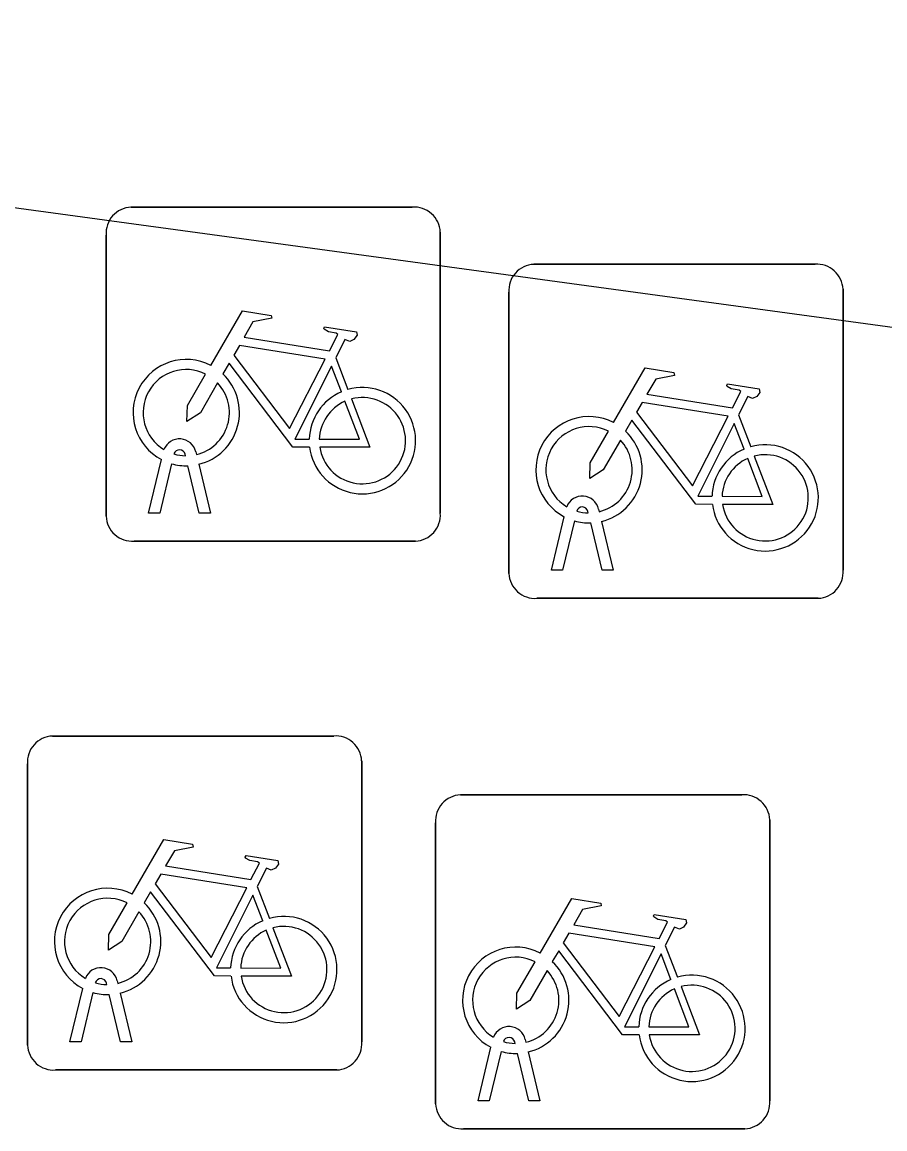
# Model space of a CAD drawing. Extents: x 155888 to 156864, y 383882 to 384671.
# Drawn here: x 156242.748 to 156245.327, y 383956.933 to 383960.244 of the extents above; entities that cross this region are included whole.
import ezdxf

# ---------------------------------------------------------------- set-up
doc = ezdxf.new("R2010")
doc.units = 0
doc.layers.add('IMGEO_Fietsenrek', color=7, linetype='Continuous')
doc.layers.add('IMGEO_Fietspad_gesloten', color=7, linetype='Continuous')

msp = doc.modelspace()

# ---------------------------------------------------------------- linework, layer by layer
at = {"layer": 'IMGEO_Fietsenrek'}
for p, q in [((156243.0739, 383959.6905), (156243.9148, 383959.6905)), ((156243.9148, 383959.6905), (156243.0739, 383959.6905)), ((156242.9995, 383958.7659), (156242.9995, 383959.6068)), ((156242.9995, 383959.6068), (156242.9995, 383958.7659)), ((156243.9985, 383959.6161), (156243.9985, 383958.7752)), ((156243.9985, 383958.7752), (156243.9985, 383959.6161)), ((156244.2779, 383959.5195), (156245.1188, 383959.5195)), ((156245.1188, 383959.5195), (156244.2779, 383959.5195)), ((156245.2025, 383959.4451), (156245.2025, 383958.6042)), ((156245.2025, 383958.6042), (156245.2025, 383959.4451)), ((156244.2035, 383958.5949), (156244.2035, 383959.4358)), ((156244.2035, 383959.4358), (156244.2035, 383958.5949)), ((156243.6862, 383959.2402), (156243.7225, 383959.145)), ((156244.8902, 383959.0692), (156244.9265, 383958.974)), ((156243.2369, 383958.9469), (156243.2359, 383958.9512)), ((156243.2676, 383958.9584), (156243.2694, 383958.9505)), ((156243.1265, 383958.7753), (156243.1648, 383958.9353)), ((156243.1952, 383958.9231), (156243.1599, 383958.7753)), ((156243.278, 383958.7753), (156243.2441, 383958.917)), ((156243.2764, 383958.9213), (156243.3114, 383958.7753)), ((156243.1599, 383958.7753), (156243.1265, 383958.7753)), ((156243.3114, 383958.7753), (156243.278, 383958.7753)), ((156244.4409, 383958.7759), (156244.4399, 383958.7802)), ((156244.4716, 383958.7874), (156244.4734, 383958.7795)), ((156244.3305, 383958.6043), (156244.3688, 383958.7643)), ((156244.3992, 383958.7521), (156244.3639, 383958.6043)), ((156244.482, 383958.6043), (156244.4481, 383958.746)), ((156244.4804, 383958.7503), (156244.5154, 383958.6043)), ((156243.9241, 383958.6915), (156243.0832, 383958.6915)), ((156243.0832, 383958.6915), (156243.9241, 383958.6915)), ((156244.3639, 383958.6043), (156244.3305, 383958.6043)), ((156244.5154, 383958.6043), (156244.482, 383958.6043)), ((156245.1281, 383958.5205), (156244.2872, 383958.5205)), ((156244.2872, 383958.5205), (156245.1281, 383958.5205)), ((156242.8389, 383958.1085), (156243.6798, 383958.1085)), ((156243.6798, 383958.1085), (156242.8389, 383958.1085)), ((156242.7645, 383957.1839), (156242.7645, 383958.0248)), ((156242.7645, 383958.0248), (156242.7645, 383957.1839)), ((156243.7635, 383958.0341), (156243.7635, 383957.1932)), ((156243.7635, 383957.1932), (156243.7635, 383958.0341)), ((156244.0589, 383957.9325), (156244.8998, 383957.9325)), ((156244.8998, 383957.9325), (156244.0589, 383957.9325)), ((156243.9845, 383957.0079), (156243.9845, 383957.8488)), ((156243.9845, 383957.8488), (156243.9845, 383957.0079)), ((156244.9835, 383957.8581), (156244.9835, 383957.0172)), ((156244.9835, 383957.0172), (156244.9835, 383957.8581)), ((156243.4512, 383957.6582), (156243.4875, 383957.563)), ((156244.6712, 383957.4822), (156244.7075, 383957.387)), ((156242.8915, 383957.1933), (156242.9298, 383957.3533)), ((156243.0019, 383957.3649), (156243.0009, 383957.3692)), ((156243.0326, 383957.3764), (156243.0344, 383957.3685)), ((156242.9602, 383957.3411), (156242.9249, 383957.1933)), ((156243.043, 383957.1933), (156243.0091, 383957.335)), ((156243.0414, 383957.3393), (156243.0764, 383957.1933)), ((156242.9249, 383957.1933), (156242.8915, 383957.1933)), ((156243.0764, 383957.1933), (156243.043, 383957.1933)), ((156244.2219, 383957.1889), (156244.2209, 383957.1932)), ((156244.2526, 383957.2004), (156244.2544, 383957.1925)), ((156244.1115, 383957.0173), (156244.1498, 383957.1773)), ((156244.1802, 383957.1651), (156244.1449, 383957.0173)), ((156244.263, 383957.0173), (156244.2291, 383957.159)), ((156244.2614, 383957.1633), (156244.2964, 383957.0173)), ((156243.6891, 383957.1095), (156242.8482, 383957.1095)), ((156242.8482, 383957.1095), (156243.6891, 383957.1095)), ((156244.1449, 383957.0173), (156244.1115, 383957.0173)), ((156244.2964, 383957.0173), (156244.263, 383957.0173)), ((156244.9091, 383956.9335), (156244.0682, 383956.9335)), ((156244.0682, 383956.9335), (156244.9091, 383956.9335))]:
    msp.add_line(p, q, dxfattribs=at)
for points in [[(156243.3121, 383959.2172), (156243.4068, 383959.3807), (156243.493, 383959.3669), (156243.4947, 383959.3582), (156243.4386, 383959.3473), (156243.4124, 383959.302), (156243.6676, 383959.2612)], [(156243.6676, 383959.2612), (156243.6926, 383959.31), (156243.6875, 383959.314), (156243.6643, 383959.3177), (156243.6516, 383959.3252), (156243.6506, 383959.3283), (156243.6528, 383959.3329), (156243.7476, 383959.3178), (156243.7499, 383959.3075), (156243.7405, 383959.2951), (156243.7281, 383959.2887), (156243.7136, 383959.2949), (156243.6862, 383959.2402)], [(156243.6547, 383959.236), (156243.3979, 383959.277), (156243.3812, 383959.2482), (156243.5482, 383959.0279), (156243.6547, 383959.236)], [(156243.6078, 383958.9725), (156243.5581, 383958.9726), (156243.3674, 383959.2243), (156243.3484, 383959.1915)], [(156243.7027, 383959.138), (156243.6734, 383959.2148), (156243.564, 383958.9967), (156243.6067, 383958.9966)], [(156244.5161, 383959.0462), (156244.6108, 383959.2097), (156244.697, 383959.1959), (156244.6987, 383959.1872), (156244.6426, 383959.1763), (156244.6164, 383959.131), (156244.8716, 383959.0902)], [(156243.3328, 383959.1647), (156243.2812, 383959.0755), (156243.2413, 383959.0495), (156243.2425, 383959.097), (156243.297, 383959.1912)], [(156244.8716, 383959.0902), (156244.8966, 383959.139), (156244.8915, 383959.143), (156244.8683, 383959.1467), (156244.8556, 383959.1542), (156244.8546, 383959.1573), (156244.8568, 383959.1619), (156244.9516, 383959.1468), (156244.9539, 383959.1365), (156244.9445, 383959.1241), (156244.9321, 383959.1177), (156244.9176, 383959.1239), (156244.8902, 383959.0692)], [(156243.6367, 383958.9965), (156243.7566, 383958.9963), (156243.7134, 383959.1099)], [(156243.7332, 383959.1168), (156243.7882, 383958.9722), (156243.6381, 383958.9725)], [(156244.8587, 383959.065), (156244.6019, 383959.106), (156244.5852, 383959.0772), (156244.7522, 383958.8569), (156244.8587, 383959.065)], [(156244.8118, 383958.8015), (156244.7621, 383958.8016), (156244.5714, 383959.0533), (156244.5524, 383959.0205)], [(156244.9067, 383958.967), (156244.8774, 383959.0438), (156244.768, 383958.8257), (156244.8107, 383958.8256)], [(156244.5368, 383958.9937), (156244.4852, 383958.9045), (156244.4453, 383958.8785), (156244.4465, 383958.926), (156244.501, 383959.0202)], [(156244.9372, 383958.9458), (156244.9922, 383958.8012), (156244.8421, 383958.8015)], [(156244.8407, 383958.8255), (156244.9606, 383958.8253), (156244.9174, 383958.9389)], [(156243.0771, 383957.6352), (156243.1718, 383957.7987), (156243.258, 383957.7849), (156243.2597, 383957.7762), (156243.2036, 383957.7653), (156243.1774, 383957.72), (156243.4326, 383957.6792)], [(156243.4326, 383957.6792), (156243.4576, 383957.728), (156243.4525, 383957.732), (156243.4293, 383957.7357), (156243.4166, 383957.7432), (156243.4156, 383957.7463), (156243.4178, 383957.7509), (156243.5126, 383957.7358), (156243.5149, 383957.7255), (156243.5055, 383957.7131), (156243.4931, 383957.7067), (156243.4786, 383957.7129), (156243.4512, 383957.6582)], [(156243.4197, 383957.654), (156243.1629, 383957.695), (156243.1462, 383957.6662), (156243.3132, 383957.4459), (156243.4197, 383957.654)], [(156243.3728, 383957.3905), (156243.3231, 383957.3906), (156243.1324, 383957.6423), (156243.1134, 383957.6095)], [(156243.4677, 383957.556), (156243.4384, 383957.6328), (156243.329, 383957.4147), (156243.3717, 383957.4146)], [(156244.2971, 383957.4592), (156244.3918, 383957.6227), (156244.478, 383957.6089), (156244.4797, 383957.6002), (156244.4236, 383957.5893), (156244.3974, 383957.544), (156244.6526, 383957.5032)], [(156243.0978, 383957.5827), (156243.0462, 383957.4935), (156243.0063, 383957.4675), (156243.0075, 383957.515), (156243.062, 383957.6092)], [(156244.6526, 383957.5032), (156244.6776, 383957.552), (156244.6725, 383957.556), (156244.6493, 383957.5597), (156244.6366, 383957.5672), (156244.6356, 383957.5703), (156244.6378, 383957.5749), (156244.7326, 383957.5598), (156244.7349, 383957.5495), (156244.7255, 383957.5371), (156244.7131, 383957.5307), (156244.6986, 383957.5369), (156244.6712, 383957.4822)], [(156243.4017, 383957.4145), (156243.5216, 383957.4143), (156243.4784, 383957.5279)], [(156243.4982, 383957.5348), (156243.5532, 383957.3902), (156243.4031, 383957.3905)], [(156244.6397, 383957.478), (156244.3829, 383957.519), (156244.3662, 383957.4902), (156244.5332, 383957.2699), (156244.6397, 383957.478)], [(156244.5928, 383957.2145), (156244.5431, 383957.2146), (156244.3524, 383957.4663), (156244.3334, 383957.4335)], [(156244.6877, 383957.38), (156244.6584, 383957.4568), (156244.549, 383957.2387), (156244.5917, 383957.2386)], [(156244.3178, 383957.4067), (156244.2662, 383957.3175), (156244.2263, 383957.2915), (156244.2275, 383957.339), (156244.282, 383957.4332)], [(156244.6217, 383957.2385), (156244.7416, 383957.2383), (156244.6984, 383957.3519)], [(156244.7182, 383957.3588), (156244.7732, 383957.2142), (156244.6231, 383957.2145)]]:
    msp.add_lwpolyline(points, dxfattribs=at)
for centre, radius, start, end in [((156243.0772, 383959.6126), 0.0779, 92.4484, 184.2845), ((156243.0772, 383959.6126), 0.0779, 92.4484, 184.2845), ((156243.9206, 383959.6128), 0.0779, 2.4484, 94.2845), ((156243.9206, 383959.6128), 0.0779, 2.4484, 94.2845), ((156244.2812, 383959.4416), 0.0779, 92.4484, 184.2845), ((156244.2812, 383959.4416), 0.0779, 92.4484, 184.2845), ((156245.1246, 383959.4418), 0.0779, 2.4484, 94.2845), ((156245.1246, 383959.4418), 0.0779, 2.4484, 94.2845), ((156243.2391, 383959.0759), 0.159, 62.6766, 242.1369), ((156243.2391, 383959.0759), 0.129, 63.3192, 238.903), ((156243.2391, 383959.0759), 0.159, 283.5766, 46.6042), ((156243.2391, 383959.0759), 0.129, 283.6043, 43.4302), ((156243.7657, 383958.9919), 0.159, 187.0065, 105.7708), ((156243.7657, 383958.9919), 0.159, 113.3408, 178.3217), ((156243.7657, 383958.9919), 0.129, 113.923, 177.9556), ((156243.7657, 383958.9919), 0.129, 188.6715, 104.5883), ((156244.4431, 383958.9049), 0.159, 62.6766, 242.1369), ((156244.4431, 383958.9049), 0.129, 63.3192, 238.903), ((156244.4431, 383958.9049), 0.159, 283.5766, 46.6042), ((156243.2189, 383958.9473), 0.0499, 12.8025, 158.6934), ((156244.4431, 383958.9049), 0.129, 283.6043, 43.4302), ((156244.9697, 383958.8209), 0.159, 187.0065, 105.7708), ((156243.2189, 383958.9473), 0.0174, 12.8025, 163.4502), ((156243.2391, 383959.0759), 0.129, 253.415, 269.0204), ((156244.9697, 383958.8209), 0.159, 113.3408, 178.3217), ((156244.9697, 383958.8209), 0.129, 188.6715, 104.5883), ((156243.2391, 383959.0759), 0.159, 253.9967, 271.7867), ((156244.9697, 383958.8209), 0.129, 113.923, 177.9556), ((156244.4229, 383958.7763), 0.0499, 12.8025, 158.6934), ((156243.9208, 383958.7694), 0.0779, 272.4484, 4.2845), ((156243.9208, 383958.7694), 0.0779, 272.4484, 4.2845), ((156244.4229, 383958.7763), 0.0174, 12.8025, 163.4502), ((156244.4431, 383958.9049), 0.129, 253.415, 269.0204), ((156243.0774, 383958.7692), 0.0779, 182.4484, 274.2845), ((156243.0774, 383958.7692), 0.0779, 182.4484, 274.2845), ((156244.4431, 383958.9049), 0.159, 253.9967, 271.7867), ((156244.2814, 383958.5982), 0.0779, 182.4484, 274.2845), ((156244.2814, 383958.5982), 0.0779, 182.4484, 274.2845), ((156245.1248, 383958.5984), 0.0779, 272.4484, 4.2845), ((156245.1248, 383958.5984), 0.0779, 272.4484, 4.2845), ((156242.8422, 383958.0306), 0.0779, 92.4484, 184.2845), ((156242.8422, 383958.0306), 0.0779, 92.4484, 184.2845), ((156243.6856, 383958.0308), 0.0779, 2.4484, 94.2845), ((156243.6856, 383958.0308), 0.0779, 2.4484, 94.2845), ((156244.0622, 383957.8546), 0.0779, 92.4484, 184.2845), ((156244.0622, 383957.8546), 0.0779, 92.4484, 184.2845), ((156244.9056, 383957.8548), 0.0779, 2.4484, 94.2845), ((156244.9056, 383957.8548), 0.0779, 2.4484, 94.2845), ((156243.0041, 383957.4939), 0.159, 62.6766, 242.1369), ((156243.0041, 383957.4939), 0.129, 63.3192, 238.903), ((156243.0041, 383957.4939), 0.159, 283.5766, 46.6042), ((156243.0041, 383957.4939), 0.129, 283.6043, 43.4302), ((156243.5307, 383957.4099), 0.159, 113.3408, 178.3217), ((156243.5307, 383957.4099), 0.159, 187.0065, 105.7708), ((156243.5307, 383957.4099), 0.129, 113.923, 177.9556), ((156243.5307, 383957.4099), 0.129, 188.6715, 104.5883), ((156244.2241, 383957.3179), 0.159, 62.6766, 242.1369), ((156244.2241, 383957.3179), 0.129, 63.3192, 238.903), ((156244.2241, 383957.3179), 0.159, 283.5766, 46.6042), ((156242.9839, 383957.3653), 0.0499, 12.8025, 158.6934), ((156244.2241, 383957.3179), 0.129, 283.6043, 43.4302), ((156244.7507, 383957.2339), 0.159, 187.0065, 105.7708), ((156242.9839, 383957.3653), 0.0174, 12.8025, 163.4502), ((156243.0041, 383957.4939), 0.129, 253.415, 269.0204), ((156244.7507, 383957.2339), 0.159, 113.3408, 178.3217), ((156244.7507, 383957.2339), 0.129, 113.923, 177.9556), ((156244.7507, 383957.2339), 0.129, 188.6715, 104.5883), ((156243.0041, 383957.4939), 0.159, 253.9967, 271.7867), ((156244.2039, 383957.1893), 0.0499, 12.8025, 158.6934), ((156243.6858, 383957.1874), 0.0779, 272.4484, 4.2845), ((156243.6858, 383957.1874), 0.0779, 272.4484, 4.2845), ((156244.2039, 383957.1893), 0.0174, 12.8025, 163.4502), ((156244.2241, 383957.3179), 0.129, 253.415, 269.0204), ((156242.8424, 383957.1872), 0.0779, 182.4484, 274.2845), ((156242.8424, 383957.1872), 0.0779, 182.4484, 274.2845), ((156244.2241, 383957.3179), 0.159, 253.9967, 271.7867), ((156244.0624, 383957.0112), 0.0779, 182.4484, 274.2845), ((156244.0624, 383957.0112), 0.0779, 182.4484, 274.2845), ((156244.9058, 383957.0114), 0.0779, 272.4484, 4.2845), ((156244.9058, 383957.0114), 0.0779, 272.4484, 4.2845)]:
    msp.add_arc(centre, radius, start, end, dxfattribs=at)
at = {"layer": 'IMGEO_Fietspad_gesloten'}
msp.add_lwpolyline([(156238.656, 383960.244), (156256.907, 383957.756)], dxfattribs=at)

doc.saveas('drawing.dxf')
